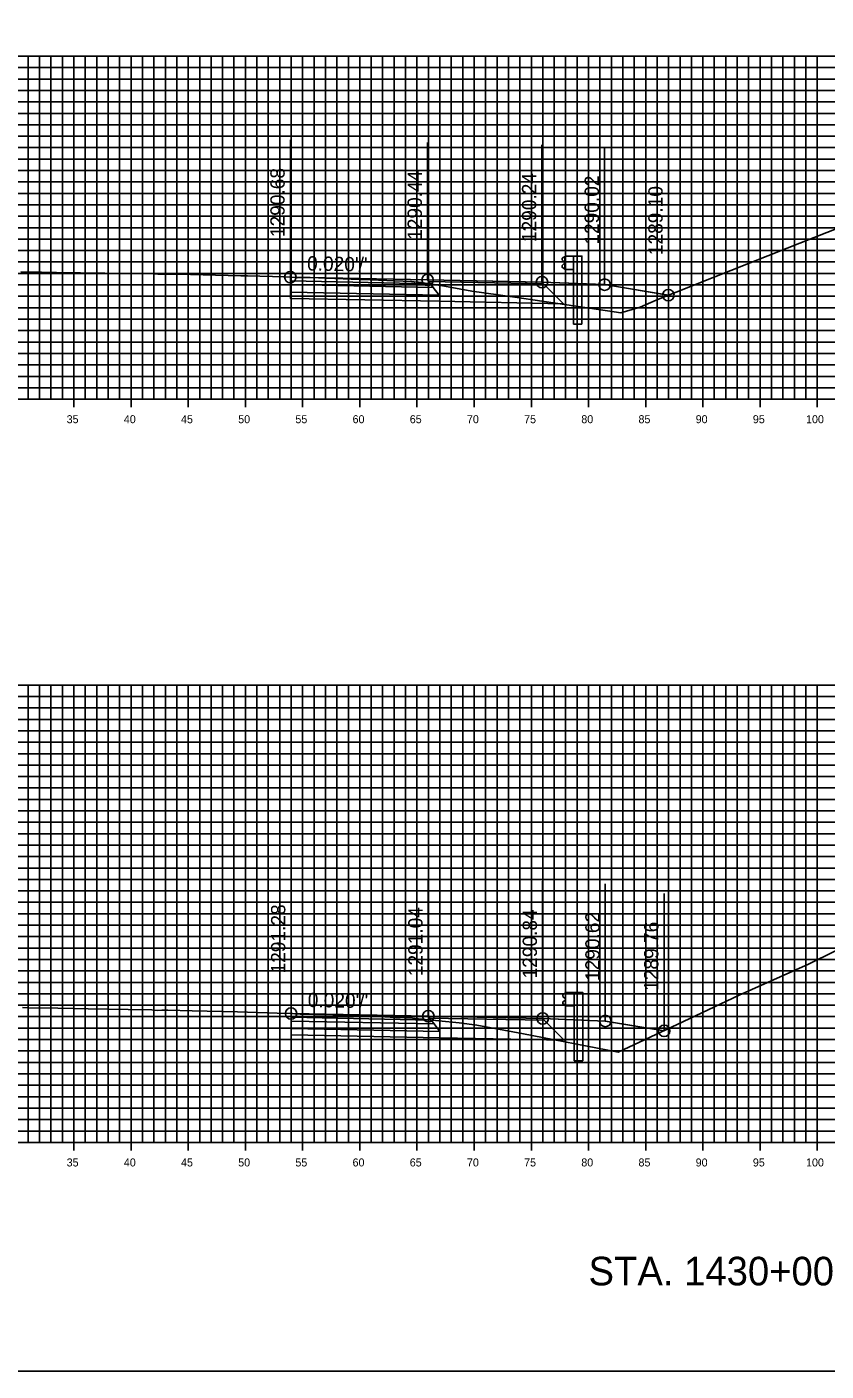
# Model space of a CAD drawing. Extents: x 674939 to 678919, y 750652 to 765176.
# Drawn here: x 678779.4 to 678849.3, y 758282.6 to 758400.1 of the extents above; entities that cross this region are included whole.
import ezdxf

# ---------------------------------------------------------------- set-up
doc = ezdxf.new("R2010")
doc.units = 0
for name, color, linetype in [('R_Alt Surface', 7, 'Continuous'), ('R_Axis', 7, 'Continuous'), ('R_Axis Annot', 7, 'Continuous'), ('R_Draft', 7, 'Continuous'), ('R_Exist Surface', 7, 'Continuous'), ('R_Fin Surface', 7, 'Continuous'), ('R_Grid', 7, 'Continuous'), ('R_Guardrail', 7, 'Continuous'), ('R_No Plot', 7, 'Continuous'), ('R_Xsect Elev', 7, 'Continuous'), ('R_Xsect Slope', 7, 'Continuous')]:
    doc.layers.add(name, color=color, linetype=linetype)

msp = doc.modelspace()

# ---------------------------------------------------------------- linework, layer by layer
for points in [[(678829.93, 758377.58), (678829.94, 758377.57), (678829.94, 758377.57), (678835.51, 758376.65)], [(678830, 758313.17), (678830, 758313.17), (678830, 758313.17), (678835.14, 758312.31)]]:
    msp.add_lwpolyline(points)
at = {"layer": 'R_Alt Surface'}
for points in [[(678802.46, 758377.9), (678802.46, 758377.57), (678814.96, 758377.32), (678814.71, 758377.65)], [(678802.46, 758377.57), (678802.46, 758376.91), (678815.46, 758376.65), (678814.96, 758377.32)], [(678802.52, 758313.5), (678802.52, 758313.17), (678815.02, 758312.91), (678814.77, 758313.25)], [(678802.52, 758313.17), (678802.52, 758312.51), (678815.52, 758312.24), (678815.02, 758312.91)]]:
    msp.add_lwpolyline(points, close=True, dxfattribs=at)
for points in [[(678802.46, 758376.91), (678802.46, 758376.37), (678815.46, 758376.11), (678826.33, 758375.89), (678824.58, 758377.64)], [(678802.52, 758312.51), (678802.52, 758311.97), (678815.52, 758311.7), (678826.4, 758311.48), (678824.64, 758313.23)]]:
    msp.add_lwpolyline(points, dxfattribs=at)
at = {"layer": 'R_Axis'}
for p, q in [((678783.53, 758366.85), (678783.53, 758368.25)), ((678788.53, 758366.85), (678788.53, 758368.25)), ((678793.53, 758366.85), (678793.53, 758368.25)), ((678798.53, 758366.85), (678798.53, 758368.25)), ((678803.53, 758366.85), (678803.53, 758368.25)), ((678808.53, 758366.85), (678808.53, 758368.25)), ((678813.53, 758366.85), (678813.53, 758368.25)), ((678818.53, 758366.85), (678818.53, 758368.25)), ((678823.53, 758366.85), (678823.53, 758368.25)), ((678828.53, 758366.85), (678828.53, 758368.25)), ((678833.53, 758366.85), (678833.53, 758368.25)), ((678838.53, 758366.85), (678838.53, 758368.25)), ((678843.53, 758366.85), (678843.53, 758368.25)), ((678848.53, 758366.85), (678848.53, 758368.25)), ((678598.53, 758367.55), (678898.53, 758367.55)), ((678598.53, 758302.55), (678898.53, 758302.55)), ((678783.53, 758301.85), (678783.53, 758303.25)), ((678788.53, 758301.85), (678788.53, 758303.25)), ((678793.53, 758301.85), (678793.53, 758303.25)), ((678798.53, 758301.85), (678798.53, 758303.25)), ((678803.53, 758301.85), (678803.53, 758303.25)), ((678808.53, 758301.85), (678808.53, 758303.25)), ((678813.53, 758301.85), (678813.53, 758303.25)), ((678818.53, 758301.85), (678818.53, 758303.25)), ((678823.53, 758301.85), (678823.53, 758303.25)), ((678828.53, 758301.85), (678828.53, 758303.25)), ((678833.53, 758301.85), (678833.53, 758303.25)), ((678838.53, 758301.85), (678838.53, 758303.25)), ((678843.53, 758301.85), (678843.53, 758303.25)), ((678848.53, 758301.85), (678848.53, 758303.25))]:
    msp.add_line(p, q, dxfattribs=at)
at = {"layer": 'R_Exist Surface'}
for points in [[(678778.88, 758378.7), (678780.43, 758378.67), (678780.71, 758378.66), (678782, 758378.64), (678790.45, 758378.51), (678790.54, 758378.51), (678790.88, 758378.48), (678791.02, 758378.48), (678792.23, 758378.49), (678792.61, 758378.48), (678798.13, 758378.35), (678798.71, 758378.34), (678801.97, 758378.25), (678802.46, 758378.23), (678802.48, 758378.23), (678802.48, 758378.23), (678803, 758378.18), (678803.11, 758378.17), (678803.97, 758378.18), (678804.19, 758378.18), (678808.51, 758378.03), (678809.03, 758378.01), (678809.44, 758377.99), (678813.06, 758377.83), (678813.28, 758377.82), (678813.58, 758377.79), (678813.64, 758377.79), (678813.65, 758377.79), (678815.61, 758377.48), (678818.33, 758377.01), (678821.89, 758376.49), (678830.19, 758375.28), (678831.37, 758375.09), (678833.04, 758375.59), (678834.45, 758376.21), (678834.48, 758376.24), (678834.49, 758376.24), (678845.9, 758380.76), (678853.95, 758383.94)], [(678779.04, 758314.35), (678779.6, 758314.33), (678782.14, 758314.28), (678784.78, 758314.24), (678788.27, 758314.18), (678790.34, 758314.14), (678790.53, 758314.12), (678790.85, 758314.1), (678791.22, 758314.11), (678791.75, 758314.12), (678793.87, 758314.07), (678797.83, 758313.97), (678801.31, 758313.87), (678802.52, 758313.83), (678802.64, 758313.82), (678802.65, 758313.82), (678802.86, 758313.8), (678803.33, 758313.77), (678804.5, 758313.75), (678805.44, 758313.74), (678807.6, 758313.66), (678810.25, 758313.55), (678811.66, 758313.48), (678813.14, 758313.41), (678813.37, 758313.39), (678813.66, 758313.35), (678817.21, 758313), (678818.76, 758312.8), (678822.71, 758312.07), (678831.12, 758310.45), (678836.29, 758312.85), (678841.7, 758315.43), (678847.76, 758318.14), (678861.57, 758324.95)]]:
    msp.add_lwpolyline(points, dxfattribs=at)
at = {"layer": 'R_Fin Surface'}
for points in [[(678802.46, 758378.23), (678802.59, 758378.23), (678814.44, 758378), (678814.46, 758377.99), (678824.43, 758377.8), (678824.46, 758377.79), (678829.91, 758377.58), (678829.93, 758377.58), (678829.94, 758377.57), (678835.49, 758376.65), (678835.51, 758376.65)], [(678824.46, 758377.79), (678814.46, 758377.99), (678802.46, 758378.23)], [(678824.46, 758377.79), (678829.93, 758377.58)], [(678802.52, 758313.83), (678802.62, 758313.82), (678814.5, 758313.59), (678814.52, 758313.59), (678824.49, 758313.39), (678824.52, 758313.39), (678824.54, 758313.39), (678830, 758313.17), (678830.02, 758313.16), (678835.14, 758312.31)], [(678824.52, 758313.39), (678814.52, 758313.59), (678802.52, 758313.83)], [(678824.52, 758313.39), (678830, 758313.17)]]:
    msp.add_lwpolyline(points, dxfattribs=at)
for points in [[(678802.46, 758378.23), (678802.46, 758377.9), (678814.71, 758377.65), (678814.46, 758377.99)], [(678814.46, 758377.99), (678824.46, 758377.79), (678824.58, 758377.64), (678814.57, 758377.83)], [(678802.52, 758313.83), (678802.52, 758313.5), (678814.77, 758313.25), (678814.52, 758313.59)], [(678814.52, 758313.59), (678824.52, 758313.39), (678824.64, 758313.23), (678814.64, 758313.43)]]:
    msp.add_lwpolyline(points, close=True, dxfattribs=at)
at = {"layer": 'R_Grid'}
for p, q in [((678598.53, 758397.55), (678898.53, 758397.55)), ((678598.53, 758396.55), (678898.53, 758396.55)), ((678779.53, 758367.55), (678779.53, 758397.55)), ((678780.53, 758367.55), (678780.53, 758397.55)), ((678781.53, 758367.55), (678781.53, 758397.55)), ((678782.53, 758367.55), (678782.53, 758397.55)), ((678783.53, 758367.55), (678783.53, 758397.55)), ((678784.53, 758367.55), (678784.53, 758397.55)), ((678785.53, 758367.55), (678785.53, 758397.55)), ((678786.53, 758367.55), (678786.53, 758397.55)), ((678787.53, 758367.55), (678787.53, 758397.55)), ((678788.53, 758367.55), (678788.53, 758397.55)), ((678789.53, 758367.55), (678789.53, 758397.55)), ((678790.53, 758367.55), (678790.53, 758397.55)), ((678791.53, 758367.55), (678791.53, 758397.55)), ((678792.53, 758367.55), (678792.53, 758397.55)), ((678793.53, 758367.55), (678793.53, 758397.55)), ((678794.53, 758367.55), (678794.53, 758397.55)), ((678795.53, 758367.55), (678795.53, 758397.55)), ((678796.53, 758367.55), (678796.53, 758397.55)), ((678797.53, 758367.55), (678797.53, 758397.55)), ((678798.53, 758367.55), (678798.53, 758397.55)), ((678799.53, 758367.55), (678799.53, 758397.55)), ((678800.53, 758367.55), (678800.53, 758397.55)), ((678801.53, 758367.55), (678801.53, 758397.55)), ((678802.53, 758367.55), (678802.53, 758397.55)), ((678803.53, 758367.55), (678803.53, 758397.55)), ((678804.53, 758367.55), (678804.53, 758397.55)), ((678805.53, 758367.55), (678805.53, 758397.55)), ((678806.53, 758367.55), (678806.53, 758397.55)), ((678807.53, 758367.55), (678807.53, 758397.55)), ((678808.53, 758367.55), (678808.53, 758397.55)), ((678809.53, 758367.55), (678809.53, 758397.55)), ((678810.53, 758367.55), (678810.53, 758397.55)), ((678811.53, 758367.55), (678811.53, 758397.55)), ((678812.53, 758367.55), (678812.53, 758397.55)), ((678813.53, 758367.55), (678813.53, 758397.55)), ((678814.53, 758367.55), (678814.53, 758397.55)), ((678815.53, 758367.55), (678815.53, 758397.55)), ((678816.53, 758367.55), (678816.53, 758397.55)), ((678817.53, 758367.55), (678817.53, 758397.55)), ((678818.53, 758367.55), (678818.53, 758397.55)), ((678819.53, 758367.55), (678819.53, 758397.55)), ((678820.53, 758367.55), (678820.53, 758397.55)), ((678821.53, 758367.55), (678821.53, 758397.55)), ((678822.53, 758367.55), (678822.53, 758397.55)), ((678823.53, 758367.55), (678823.53, 758397.55)), ((678824.53, 758367.55), (678824.53, 758397.55)), ((678825.53, 758367.55), (678825.53, 758397.55)), ((678826.53, 758367.55), (678826.53, 758397.55)), ((678827.53, 758367.55), (678827.53, 758397.55)), ((678828.53, 758367.55), (678828.53, 758397.55)), ((678829.53, 758367.55), (678829.53, 758397.55)), ((678830.53, 758367.55), (678830.53, 758397.55)), ((678831.53, 758367.55), (678831.53, 758397.55)), ((678832.53, 758367.55), (678832.53, 758397.55)), ((678833.53, 758367.55), (678833.53, 758397.55)), ((678834.53, 758367.55), (678834.53, 758397.55)), ((678835.53, 758367.55), (678835.53, 758397.55)), ((678836.53, 758367.55), (678836.53, 758397.55)), ((678837.53, 758367.55), (678837.53, 758397.55)), ((678838.53, 758367.55), (678838.53, 758397.55)), ((678839.53, 758367.55), (678839.53, 758397.55)), ((678840.53, 758367.55), (678840.53, 758397.55)), ((678841.53, 758367.55), (678841.53, 758397.55)), ((678842.53, 758367.55), (678842.53, 758397.55)), ((678843.53, 758367.55), (678843.53, 758397.55)), ((678844.53, 758367.55), (678844.53, 758397.55)), ((678845.53, 758367.55), (678845.53, 758397.55)), ((678846.53, 758367.55), (678846.53, 758397.55)), ((678847.53, 758367.55), (678847.53, 758397.55)), ((678848.53, 758367.55), (678848.53, 758397.55)), ((678598.53, 758395.55), (678898.53, 758395.55)), ((678598.53, 758394.55), (678898.53, 758394.55)), ((678598.53, 758393.55), (678898.53, 758393.55)), ((678598.53, 758392.55), (678898.53, 758392.55)), ((678598.53, 758391.55), (678898.53, 758391.55)), ((678598.53, 758390.55), (678898.53, 758390.55)), ((678598.53, 758389.55), (678898.53, 758389.55)), ((678598.53, 758388.55), (678898.53, 758388.55)), ((678598.53, 758387.55), (678898.53, 758387.55)), ((678598.53, 758386.55), (678898.53, 758386.55)), ((678598.53, 758385.55), (678898.53, 758385.55)), ((678598.53, 758384.55), (678898.53, 758384.55)), ((678598.53, 758383.55), (678898.53, 758383.55)), ((678598.53, 758382.55), (678898.53, 758382.55)), ((678598.53, 758381.55), (678898.53, 758381.55)), ((678598.53, 758380.55), (678898.53, 758380.55)), ((678598.53, 758379.55), (678898.53, 758379.55)), ((678598.53, 758378.55), (678898.53, 758378.55)), ((678598.53, 758377.55), (678898.53, 758377.55)), ((678598.53, 758376.55), (678898.53, 758376.55)), ((678598.53, 758375.55), (678898.53, 758375.55)), ((678598.53, 758374.55), (678898.53, 758374.55)), ((678598.53, 758373.55), (678898.53, 758373.55)), ((678598.53, 758372.55), (678898.53, 758372.55)), ((678598.53, 758371.55), (678898.53, 758371.55)), ((678598.53, 758370.55), (678898.53, 758370.55)), ((678598.53, 758369.55), (678898.53, 758369.55)), ((678598.53, 758368.55), (678898.53, 758368.55)), ((678598.53, 758367.55), (678898.53, 758367.55)), ((678598.53, 758342.55), (678898.53, 758342.55)), ((678779.53, 758302.55), (678779.53, 758342.55)), ((678780.53, 758302.55), (678780.53, 758342.55)), ((678781.53, 758302.55), (678781.53, 758342.55)), ((678782.53, 758302.55), (678782.53, 758342.55)), ((678783.53, 758302.55), (678783.53, 758342.55)), ((678784.53, 758302.55), (678784.53, 758342.55)), ((678785.53, 758302.55), (678785.53, 758342.55)), ((678786.53, 758302.55), (678786.53, 758342.55)), ((678787.53, 758302.55), (678787.53, 758342.55)), ((678788.53, 758302.55), (678788.53, 758342.55)), ((678789.53, 758302.55), (678789.53, 758342.55)), ((678790.53, 758302.55), (678790.53, 758342.55)), ((678791.53, 758302.55), (678791.53, 758342.55)), ((678792.53, 758302.55), (678792.53, 758342.55)), ((678793.53, 758302.55), (678793.53, 758342.55)), ((678794.53, 758302.55), (678794.53, 758342.55)), ((678795.53, 758302.55), (678795.53, 758342.55)), ((678796.53, 758302.55), (678796.53, 758342.55)), ((678797.53, 758302.55), (678797.53, 758342.55)), ((678798.53, 758302.55), (678798.53, 758342.55)), ((678799.53, 758302.55), (678799.53, 758342.55)), ((678800.53, 758302.55), (678800.53, 758342.55)), ((678801.53, 758302.55), (678801.53, 758342.55)), ((678802.53, 758302.55), (678802.53, 758342.55)), ((678803.53, 758302.55), (678803.53, 758342.55)), ((678804.53, 758302.55), (678804.53, 758342.55)), ((678805.53, 758302.55), (678805.53, 758342.55)), ((678806.53, 758302.55), (678806.53, 758342.55)), ((678807.53, 758302.55), (678807.53, 758342.55)), ((678808.53, 758302.55), (678808.53, 758342.55)), ((678809.53, 758302.55), (678809.53, 758342.55)), ((678810.53, 758302.55), (678810.53, 758342.55)), ((678811.53, 758302.55), (678811.53, 758342.55)), ((678812.53, 758302.55), (678812.53, 758342.55)), ((678813.53, 758302.55), (678813.53, 758342.55)), ((678814.53, 758302.55), (678814.53, 758342.55)), ((678815.53, 758302.55), (678815.53, 758342.55)), ((678816.53, 758302.55), (678816.53, 758342.55)), ((678817.53, 758302.55), (678817.53, 758342.55)), ((678818.53, 758302.55), (678818.53, 758342.55)), ((678819.53, 758302.55), (678819.53, 758342.55)), ((678820.53, 758302.55), (678820.53, 758342.55)), ((678821.53, 758302.55), (678821.53, 758342.55)), ((678822.53, 758302.55), (678822.53, 758342.55)), ((678823.53, 758302.55), (678823.53, 758342.55)), ((678824.53, 758302.55), (678824.53, 758342.55)), ((678825.53, 758302.55), (678825.53, 758342.55)), ((678826.53, 758302.55), (678826.53, 758342.55)), ((678827.53, 758302.55), (678827.53, 758342.55)), ((678828.53, 758302.55), (678828.53, 758342.55)), ((678829.53, 758302.55), (678829.53, 758342.55)), ((678830.53, 758302.55), (678830.53, 758342.55)), ((678831.53, 758302.55), (678831.53, 758342.55)), ((678832.53, 758302.55), (678832.53, 758342.55)), ((678833.53, 758302.55), (678833.53, 758342.55)), ((678834.53, 758302.55), (678834.53, 758342.55)), ((678835.53, 758302.55), (678835.53, 758342.55)), ((678836.53, 758302.55), (678836.53, 758342.55)), ((678837.53, 758302.55), (678837.53, 758342.55)), ((678838.53, 758302.55), (678838.53, 758342.55)), ((678839.53, 758302.55), (678839.53, 758342.55)), ((678840.53, 758302.55), (678840.53, 758342.55)), ((678841.53, 758302.55), (678841.53, 758342.55)), ((678842.53, 758302.55), (678842.53, 758342.55)), ((678843.53, 758302.55), (678843.53, 758342.55)), ((678844.53, 758302.55), (678844.53, 758342.55)), ((678845.53, 758302.55), (678845.53, 758342.55)), ((678846.53, 758302.55), (678846.53, 758342.55)), ((678847.53, 758302.55), (678847.53, 758342.55)), ((678848.53, 758302.55), (678848.53, 758342.55)), ((678598.53, 758341.55), (678898.53, 758341.55)), ((678598.53, 758340.55), (678898.53, 758340.55)), ((678598.53, 758339.55), (678898.53, 758339.55)), ((678598.53, 758338.55), (678898.53, 758338.55)), ((678598.53, 758337.55), (678898.53, 758337.55)), ((678598.53, 758336.55), (678898.53, 758336.55)), ((678598.53, 758335.55), (678898.53, 758335.55)), ((678598.53, 758334.55), (678898.53, 758334.55)), ((678598.53, 758333.55), (678898.53, 758333.55)), ((678598.53, 758332.55), (678898.53, 758332.55)), ((678598.53, 758331.55), (678898.53, 758331.55)), ((678598.53, 758330.55), (678898.53, 758330.55)), ((678598.53, 758329.55), (678898.53, 758329.55)), ((678598.53, 758328.55), (678898.53, 758328.55)), ((678598.53, 758327.55), (678898.53, 758327.55)), ((678598.53, 758326.55), (678898.53, 758326.55)), ((678598.53, 758325.55), (678898.53, 758325.55)), ((678598.53, 758324.55), (678898.53, 758324.55)), ((678598.53, 758323.55), (678898.53, 758323.55)), ((678598.53, 758322.55), (678898.53, 758322.55)), ((678598.53, 758321.55), (678898.53, 758321.55)), ((678598.53, 758320.55), (678898.53, 758320.55)), ((678598.53, 758319.55), (678898.53, 758319.55)), ((678598.53, 758318.55), (678898.53, 758318.55)), ((678598.53, 758317.55), (678898.53, 758317.55)), ((678598.53, 758316.55), (678898.53, 758316.55)), ((678598.53, 758315.55), (678898.53, 758315.55)), ((678598.53, 758314.55), (678898.53, 758314.55)), ((678598.53, 758313.55), (678898.53, 758313.55)), ((678598.53, 758312.55), (678898.53, 758312.55)), ((678598.53, 758311.55), (678898.53, 758311.55)), ((678598.53, 758310.55), (678898.53, 758310.55)), ((678598.53, 758309.55), (678898.53, 758309.55)), ((678598.53, 758308.55), (678898.53, 758308.55)), ((678598.53, 758307.55), (678898.53, 758307.55)), ((678598.53, 758306.55), (678898.53, 758306.55)), ((678598.53, 758305.55), (678898.53, 758305.55)), ((678598.53, 758304.55), (678898.53, 758304.55)), ((678598.53, 758303.55), (678898.53, 758303.55)), ((678598.53, 758302.55), (678898.53, 758302.55))]:
    msp.add_line(p, q, dxfattribs=at)
at = {"layer": 'R_Guardrail'}
for points in [[(678826.46, 758380.07), (678827.21, 758380.07), (678827.21, 758378.89), (678826.46, 758378.89)], [(678827.21, 758380.07), (678827.96, 758380.07), (678827.96, 758377.65), (678827.21, 758377.68)], [(678826.46, 758380), (678826.36, 758379.97), (678826.22, 758379.87), (678826.22, 758379.73), (678826.44, 758379.53), (678826.44, 758379.44), (678826.22, 758379.24), (678826.22, 758379.09), (678826.36, 758378.99), (678826.46, 758378.97)], [(678826.52, 758315.59), (678826.43, 758315.57), (678826.28, 758315.47), (678826.28, 758315.32), (678826.51, 758315.12), (678826.51, 758315.03), (678826.28, 758314.83), (678826.28, 758314.69), (678826.43, 758314.59), (678826.52, 758314.56)], [(678826.52, 758315.67), (678827.27, 758315.67), (678827.27, 758314.49), (678826.52, 758314.49)], [(678827.27, 758315.67), (678828.02, 758315.67), (678828.02, 758313.25), (678827.27, 758313.28)]]:
    msp.add_lwpolyline(points, close=True, dxfattribs=at)
for points in [[(678827.21, 758374.1), (678827.21, 758377.68), (678827.96, 758377.65), (678827.96, 758374.1)], [(678827.21, 758374.1), (678827.96, 758374.1)], [(678827.27, 758309.7), (678827.27, 758313.28), (678828.02, 758313.25), (678828.02, 758309.7)], [(678827.27, 758309.7), (678828.02, 758309.7)]]:
    msp.add_lwpolyline(points, dxfattribs=at)
at = {"layer": 'R_No Plot'}
msp.add_lwpolyline([(678578.53, 758282.55), (678918.53, 758282.55), (678918.53, 758502.55), (678578.53, 758502.55)], close=True, dxfattribs=at)
for centre in [(678802.46, 758378.23), (678814.46, 758377.99), (678824.46, 758377.79), (678829.94, 758377.57), (678829.94, 758377.57), (678835.51, 758376.65), (678802.52, 758313.83), (678814.52, 758313.59), (678824.52, 758313.39), (678830, 758313.17), (678830, 758313.17), (678835.14, 758312.31)]:
    msp.add_circle(centre, 0.5, dxfattribs=at)
at = {"layer": 'R_Xsect Elev'}
for p, q in [((678802.46, 758378.23), (678802.46, 758390.23)), ((678814.46, 758377.99), (678814.46, 758389.99)), ((678824.46, 758377.79), (678824.46, 758389.79)), ((678829.94, 758377.57), (678829.94, 758389.57)), ((678835.51, 758376.65), (678835.51, 758388.65)), ((678802.52, 758313.83), (678802.52, 758325.83)), ((678814.52, 758313.59), (678814.52, 758325.59)), ((678824.52, 758313.39), (678824.52, 758325.39)), ((678830, 758313.17), (678830, 758325.17)), ((678835.14, 758312.31), (678835.14, 758324.31))]:
    msp.add_line(p, q, dxfattribs=at)

# ---------------------------------------------------------------- texts
at = {"layer": 'R_Axis Annot'}
for s, p in [('35', (678782.9, 758365.45)), ('40', (678787.9, 758365.45)), ('45', (678792.9, 758365.45)), ('50', (678797.9, 758365.45)), ('55', (678802.9, 758365.45)), ('60', (678807.9, 758365.45)), ('65', (678812.9, 758365.45)), ('70', (678817.9, 758365.45)), ('75', (678822.9, 758365.45)), ('80', (678827.9, 758365.45)), ('85', (678832.9, 758365.45)), ('90', (678837.9, 758365.45)), ('95', (678842.9, 758365.45)), ('100', (678847.55, 758365.45)), ('35', (678782.9, 758300.45)), ('40', (678787.9, 758300.45)), ('45', (678792.9, 758300.45)), ('50', (678797.9, 758300.45)), ('55', (678802.9, 758300.45)), ('60', (678807.9, 758300.45)), ('65', (678812.9, 758300.45)), ('70', (678817.9, 758300.45)), ('75', (678822.9, 758300.45)), ('80', (678827.9, 758300.45)), ('85', (678832.9, 758300.45)), ('90', (678837.9, 758300.45)), ('95', (678842.9, 758300.45)), ('100', (678847.55, 758300.45))]:
    msp.add_text(s, height=0.7, dxfattribs=at).set_placement(p)
at = {"layer": 'R_Draft'}
msp.add_text('STA. 1430+00 TO STA. 1432+00', height=2.5, dxfattribs=at).set_placement((678828.53, 758290.05))
at = {"layer": 'R_Xsect Elev'}
for s, p in [('1290.68', (678801.96, 758381.73)), ('1290.44', (678813.96, 758381.49)), ('1290.24', (678823.96, 758381.29)), ('1290.02', (678829.44, 758381.07)), ('1289.10', (678835.01, 758380.15)), ('1291.28', (678802.02, 758317.33)), ('1291.04', (678814.02, 758317.09)), ('1290.84', (678824.02, 758316.89)), ('1290.62', (678829.5, 758316.67)), ('1289.76', (678834.64, 758315.81))]:
    msp.add_text(s, height=1.25, rotation=90, dxfattribs=at).set_placement(p)
at = {"layer": 'R_Xsect Slope'}
for p in [(678803.91, 758378.81), (678803.97, 758314.4)]:
    msp.add_text("0.020'/'", height=1.25, rotation=358.8545, dxfattribs=at).set_placement(p)

doc.saveas('drawing.dxf')
